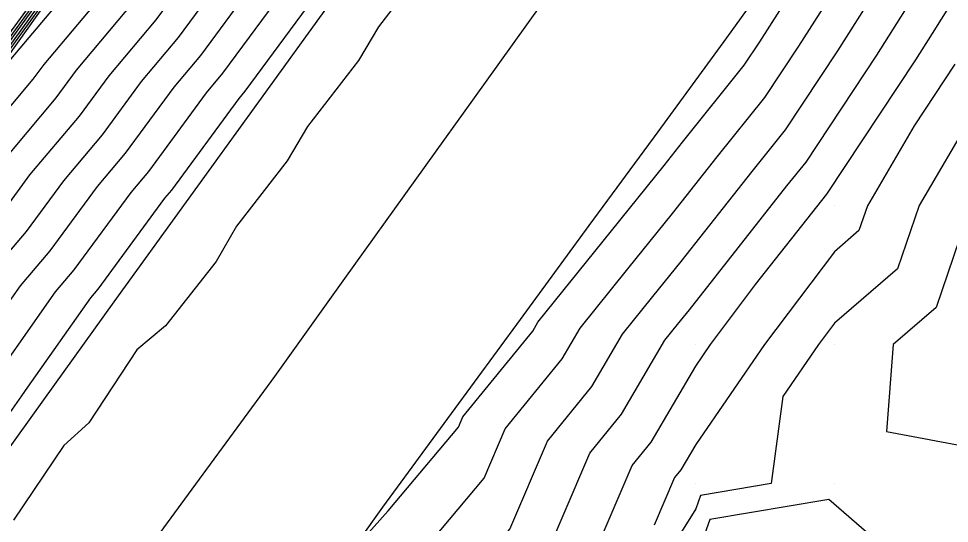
# Model space of a CAD drawing. Extents: x 2188792 to 2191981, y 386090 to 389710.
# Drawn here: x 2189161.2 to 2189228.3, y 386277.1 to 386313.4 of the extents above; entities that cross this region are included whole.
import ezdxf

# ---------------------------------------------------------------- set-up
doc = ezdxf.new("R2010")
doc.units = 0
for name, color, linetype in [('DTM Contours Major', 7, 'Continuous'), ('DTM Contours Minor', 7, 'Continuous'), ('Exist DTM QL2 LIDAR Elevation Point', 7, 'Continuous'), ('PH Exist DTM Breakline', 7, 'Continuous')]:
    doc.layers.add(name, color=color, linetype=linetype)

msp = doc.modelspace()

# ---------------------------------------------------------------- linework, layer by layer
at = {"layer": 'DTM Contours Major'}
for points in [[(2189147.993, 386228.534), (2189126.784, 386248.084), (2189119.677, 386254.315), (2189120.419, 386255.361), (2189124.721, 386261.43), (2189128.972, 386267.426), (2189129.772, 386268.555), (2189133.998, 386274.516), (2189134.828, 386275.687), (2189139.031, 386281.615), (2189139.891, 386282.828), (2189144.069, 386288.723), (2189144.959, 386289.978), (2189149.114, 386295.839), (2189150.033, 386297.135), (2189154.393, 386303.18), (2189155.259, 386304.36), (2189159.685, 386310.499), (2189160.469, 386311.568), (2189164.964, 386317.804)], [(2189160.996, 386242.566), (2189165.382, 386247.286), (2189166.868, 386249.112), (2189166.939, 386249.213), (2189172.441, 386256.023), (2189177.512, 386262.301), (2189178.066, 386262.777), (2189183.021, 386268.828), (2189183.727, 386269.451), (2189186.413, 386270.77), (2189191.02, 386275.915), (2189194.758, 386280.368), (2189196.281, 386283.913), (2189200.386, 386288.955), (2189201.678, 386291.162), (2189205.11, 386295.418), (2189208.318, 386299.395), (2189211.545, 386303.487), (2189214.974, 386307.744), (2189217.418, 386311.434), (2189221.073, 386317.188)], [(2189169.509, 386314.613), (2189165.389, 386309.705), (2189163.932, 386307.724), (2189159.599, 386302.591), (2189158.325, 386300.86), (2189153.757, 386295.483), (2189152.736, 386294.035), (2189149.023, 386288.43), (2189147.927, 386286.877), (2189144.279, 386281.377), (2189143.11, 386279.72), (2189139.527, 386274.324), (2189138.286, 386272.566), (2189134.766, 386267.27), (2189133.456, 386265.415), (2189129.997, 386260.217), (2189128.62, 386258.266), (2189125.221, 386253.163), (2189123.777, 386251.119), (2189129.607, 386246.007), (2189156.714, 386221.021)], [(2189182.415, 386314.846), (2189177.536, 386308.208), (2189177.09, 386307.676), (2189172.244, 386301.086), (2189171.755, 386300.506), (2189166.946, 386293.969), (2189166.41, 386293.338), (2189161.878, 386286.91), (2189161.461, 386286.281), (2189156.899, 386279.812)], [(2189229.988, 386306.652), (2189226.078, 386299.966), (2189224.523, 386295.413), (2189219.983, 386291.51), (2189218.828, 386289.977), (2189216.258, 386286.248), (2189215.416, 386279.976), (2189210.327, 386279.112), (2189209.986, 386278.168), (2189203.489, 386267.765)]]:
    msp.add_lwpolyline(points, dxfattribs=at)
at = {"layer": 'DTM Contours Minor'}
for points in [[(2189157.873, 386245.632), (2189161.738, 386249.791), (2189163.408, 386252.671), (2189167.64, 386257.014), (2189169.048, 386259.574), (2189173.864, 386264.18), (2189174.892, 386266.219), (2189180.768, 386271.229), (2189181.208, 386272.262), (2189185.043, 386274.873), (2189187.854, 386278.012), (2189192.912, 386284.039), (2189193.234, 386284.789), (2189198.252, 386290.951), (2189198.63, 386291.596), (2189203.321, 386297.414), (2189207.706, 386302.85), (2189209.038, 386304.54), (2189213.488, 386310.065), (2189214.611, 386311.759), (2189219.081, 386318.798)], [(2189144.505, 386231.539), (2189125.654, 386248.914), (2189119.338, 386254.452), (2189120.613, 386256.251), (2189124.436, 386261.643), (2189128.212, 386266.971), (2189129.539, 386268.842), (2189133.293, 386274.138), (2189134.648, 386276.049), (2189138.38, 386281.313), (2189139.762, 386283.263), (2189143.472, 386288.497), (2189144.882, 386290.485), (2189148.57, 386295.688), (2189150.007, 386297.715), (2189153.876, 386303.079), (2189155.283, 386304.997), (2189159.211, 386310.445), (2189160.545, 386312.264), (2189164.535, 386317.799)], [(2189146.249, 386230.036), (2189126.219, 386248.499), (2189119.507, 386254.384), (2189120.516, 386255.806), (2189124.578, 386261.537), (2189128.592, 386267.198), (2189129.655, 386268.698), (2189133.646, 386274.327), (2189134.738, 386275.868), (2189138.705, 386281.464), (2189139.826, 386283.046), (2189143.771, 386288.61), (2189144.92, 386290.231), (2189148.842, 386295.763), (2189150.02, 386297.425), (2189154.134, 386303.129), (2189155.271, 386304.679), (2189159.448, 386310.472), (2189160.507, 386311.916), (2189164.749, 386317.801)], [(2189149.737, 386227.031), (2189127.349, 386247.668), (2189119.846, 386254.246), (2189120.322, 386254.917), (2189124.864, 386261.324), (2189129.351, 386267.654), (2189129.888, 386268.411), (2189134.351, 386274.705), (2189134.918, 386275.507), (2189139.356, 386281.766), (2189139.955, 386282.611), (2189144.368, 386288.836), (2189144.997, 386289.724), (2189149.386, 386295.915), (2189150.046, 386296.845), (2189154.651, 386303.231), (2189155.246, 386304.042), (2189159.922, 386310.526), (2189160.431, 386311.22), (2189165.178, 386317.807)], [(2189151.481, 386225.529), (2189127.913, 386247.253), (2189120.016, 386254.177), (2189120.225, 386254.472), (2189125.007, 386261.218), (2189129.731, 386267.881), (2189130.004, 386268.267), (2189134.703, 386274.895), (2189135.009, 386275.326), (2189139.681, 386281.917), (2189140.019, 386282.393), (2189144.667, 386288.949), (2189145.036, 386289.47), (2189149.658, 386295.99), (2189150.059, 386296.555), (2189154.91, 386303.281), (2189155.234, 386303.723), (2189160.159, 386310.553), (2189160.393, 386310.873), (2189165.393, 386317.81)], [(2189153.226, 386224.026), (2189128.478, 386246.838), (2189120.502, 386253.831), (2189120.642, 386254.03), (2189125.285, 386260.999), (2189125.343, 386261.082), (2189128.62, 386266.007), (2189130.111, 386268.109), (2189130.121, 386268.123), (2189135.055, 386275.084), (2189135.099, 386275.145), (2189140.007, 386282.068), (2189140.083, 386282.176), (2189144.965, 386289.062), (2189145.074, 386289.216), (2189149.93, 386296.066), (2189150.072, 386296.265), (2189155.168, 386303.332), (2189155.222, 386303.405), (2189158.16, 386307.48), (2189160.607, 386310.379), (2189160.708, 386310.516), (2189166.298, 386317.175)], [(2189190.834, 386317.613), (2189187.15, 386312.83), (2189185.704, 386310.406), (2189182.031, 386305.663), (2189180.581, 386303.189), (2189176.921, 386298.493), (2189175.468, 386295.959), (2189171.824, 386291.319), (2189169.763, 386289.593), (2189166.289, 386284.353), (2189164.493, 386282.721), (2189160.885, 386277.349)], [(2189173.39, 386316.428), (2189171.114, 386313.332), (2189167.729, 386309.299), (2189165.595, 386306.396), (2189162.03, 386302.174), (2189160.049, 386299.481), (2189156.288, 386295.054), (2189154.565, 386292.61), (2189151.51, 386288.001), (2189149.721, 386285.464), (2189146.725, 386280.947), (2189144.872, 386278.319), (2189141.932, 386273.893), (2189140.016, 386271.177), (2189137.132, 386266.838), (2189135.154, 386264.037), (2189132.324, 386259.784), (2189130.287, 386256.899), (2189127.51, 386252.73), (2189125.415, 386249.763), (2189130.172, 386245.592), (2189158.458, 386219.519)], [(2189167.903, 386315.894), (2189163.048, 386310.11), (2189162.27, 386309.051), (2189157.167, 386303.008), (2189156.601, 386302.238), (2189151.227, 386295.912), (2189150.908, 386295.461), (2189146.535, 386288.86), (2189146.132, 386288.289), (2189141.833, 386281.808), (2189141.349, 386281.121), (2189137.121, 386274.755), (2189136.557, 386273.956), (2189132.4, 386267.702), (2189131.758, 386266.793), (2189127.67, 386260.65), (2189126.952, 386259.633), (2189122.932, 386253.596), (2189122.14, 386252.475), (2189129.043, 386246.422), (2189154.97, 386222.524)], [(2189175.646, 386316.033), (2189172.72, 386312.051), (2189170.069, 386308.893), (2189167.257, 386305.068), (2189164.461, 386301.757), (2189161.774, 386298.103), (2189158.818, 386294.625)], [(2189158.053, 386234.526), (2189162.927, 386240.387), (2189163.631, 386241.703), (2189168.251, 386247.38), (2189169.323, 386248.914), (2189173.928, 386254.614), (2189178.173, 386259.869), (2189179.655, 386261.142), (2189183.869, 386266.289), (2189185.397, 386267.636), (2189191.206, 386270.489), (2189194.186, 386273.817), (2189196.604, 386276.698), (2189199.327, 386283.038), (2189202.52, 386286.959), (2189204.725, 386290.727), (2189206.899, 386293.422), (2189208.93, 386295.94), (2189214.051, 386302.433), (2189216.459, 386305.423), (2189220.226, 386311.109), (2189223.064, 386315.578)], [(2189177.902, 386315.637), (2189174.325, 386310.77), (2189172.409, 386308.487), (2189168.92, 386303.741), (2189166.893, 386301.34), (2189163.498, 386296.725), (2189161.349, 386294.196), (2189158.221, 386289.76)], [(2189180.158, 386315.242), (2189175.931, 386309.489), (2189174.749, 386308.081), (2189170.582, 386302.413), (2189169.324, 386300.923), (2189165.222, 386295.347), (2189163.88, 386293.767), (2189160.05, 386288.335)], [(2189200.995, 386270.985), (2189205.42, 386281.288), (2189206.788, 386282.967), (2189209.986, 386288.431), (2189211.051, 386289.977), (2189214.302, 386294.29), (2189219.063, 386300.326), (2189219.43, 386300.782), (2189225.841, 386310.459), (2189227.047, 386312.357), (2189228.343, 386314.399)], [(2189161.046, 386234.177), (2189164.574, 386238.42), (2189166.15, 386241.367), (2189169.635, 386245.648), (2189171.707, 386248.615), (2189175.416, 386253.205), (2189178.835, 386257.438), (2189181.244, 386259.508), (2189184.718, 386263.751), (2189187.067, 386265.822), (2189195.999, 386270.208), (2189197.352, 386271.719), (2189198.45, 386273.027), (2189202.374, 386282.163), (2189204.654, 386284.963), (2189207.773, 386290.292), (2189208.687, 386291.426), (2189209.542, 386292.485), (2189216.557, 386301.38), (2189217.944, 386303.102), (2189223.033, 386310.784), (2189225.055, 386313.968)], [(2189228.648, 386310.134), (2189225.709, 386305.697), (2189222.351, 386299.955), (2189221.744, 386298.177), (2189219.971, 386296.653), (2189214.94, 386289.977), (2189209.986, 386282.789), (2189208.922, 386280.971), (2189208.467, 386280.412), (2189206.995, 386276.985)], [(2189229.805, 386299.977), (2189227.302, 386292.649), (2189224.194, 386289.977), (2189223.729, 386283.718), (2189229.988, 386282.561)], [(2189229.497, 386270.237), (2189219.575, 386278.844), (2189211.007, 386277.39), (2189209.986, 386274.562), (2189205.105, 386266.746), (2189201.731, 386264.005), (2189197, 386260.161), (2189193.748, 386258.564), (2189188.112, 386253.596), (2189187.6, 386252.97), (2189181.48, 386247.711), (2189181.366, 386247.57), (2189181.243, 386247.417), (2189180.58, 386246.47), (2189174.259, 386240.27), (2189174.117, 386240.149), (2189173.993, 386239.965), (2189169.461, 386233.299), (2189169.105, 386232.804), (2189164.7, 386226.332), (2189164.363, 386225.746), (2189164.103, 386225.376), (2189159.798, 386219.036), (2189159.807, 386218.664)]]:
    msp.add_lwpolyline(points, dxfattribs=at)
at = {"layer": 'Exist DTM QL2 LIDAR Elevation Point'}
for p, q in [((2189219.964, 386299.948), (2189219.964, 386299.948)), ((2189209.986, 386289.977), (2189209.986, 386289.977)), ((2189219.987, 386289.977), (2189219.987, 386289.977)), ((2189209.986, 386279.976), (2189209.986, 386279.976)), ((2189219.987, 386279.976), (2189219.987, 386279.976))]:
    msp.add_line(p, q, dxfattribs=at)
at = {"layer": 'PH Exist DTM Breakline'}
for points in [[(2189151.251, 386227.457), (2189156.424, 386234.716), (2189161.597, 386241.975), (2189166.771, 386249.234), (2189171.944, 386256.493), (2189177.118, 386263.752), (2189182.291, 386271.011), (2189187.464, 386278.271), (2189192.417, 386285.023), (2189197.37, 386291.776), (2189202.322, 386298.529), (2189207.275, 386305.282), (2189212.228, 386312.035), (2189217.832, 386319.809), (2189223.437, 386327.583), (2189229.041, 386335.357), (2189234.646, 386343.131), (2189240.251, 386350.905), (2189245.24, 386357.86), (2189250.23, 386364.816), (2189255.22, 386371.771), (2189260.21, 386378.727), (2189265.2, 386385.683), (2189270.19, 386392.638)], [(2189238.445, 386390.471), (2189233.061, 386383.061), (2189228.583, 386376.916), (2189224.105, 386370.771), (2189219.627, 386364.626), (2189214.558, 386357.515), (2189209.488, 386350.404), (2189204.419, 386343.293), (2189199.349, 386336.182), (2189194.14, 386328.994), (2189188.93, 386321.806), (2189183.721, 386314.617), (2189178.511, 386307.429), (2189173.302, 386300.241), (2189168.093, 386293.053), (2189163.033, 386286.01), (2189157.973, 386278.966), (2189152.914, 386271.923), (2189147.854, 386264.88), (2189142.795, 386257.837), (2189137.735, 386250.794), (2189132.675, 386243.751)], [(2189252.275, 386388.82), (2189247.25, 386381.851), (2189242.226, 386374.882), (2189236.852, 386367.399), (2189231.479, 386359.915), (2189226.106, 386352.431), (2189220.733, 386344.948), (2189215.359, 386337.464), (2189209.986, 386329.981), (2189204.931, 386322.931), (2189199.876, 386315.88), (2189194.822, 386308.83), (2189189.767, 386301.78), (2189184.712, 386294.73), (2189179.657, 386287.68), (2189174.248, 386280.304), (2189168.838, 386272.929), (2189163.428, 386265.553), (2189158.019, 386258.178), (2189152.609, 386250.802), (2189147.2, 386243.427), (2189141.79, 386236.051)], [(2189203.488, 386388.177), (2189205.78, 386387.086), (2189208.465, 386383.812), (2189209.986, 386379.985), (2189207.464, 386374.021), (2189202.905, 386368.325), (2189198.347, 386362.628), (2189192.706, 386355.041), (2189187.065, 386347.454), (2189181.423, 386339.867), (2189175.782, 386332.28), (2189170.642, 386325.046), (2189165.501, 386317.811), (2189160.36, 386310.576), (2189155.219, 386303.342), (2189150.079, 386296.107), (2189145.09, 386289.11), (2189140.102, 386282.112), (2189135.114, 386275.115), (2189130.125, 386268.118), (2189125.137, 386261.121), (2189120.149, 386254.123)]]:
    msp.add_lwpolyline(points, dxfattribs=at)

doc.saveas('drawing.dxf')
